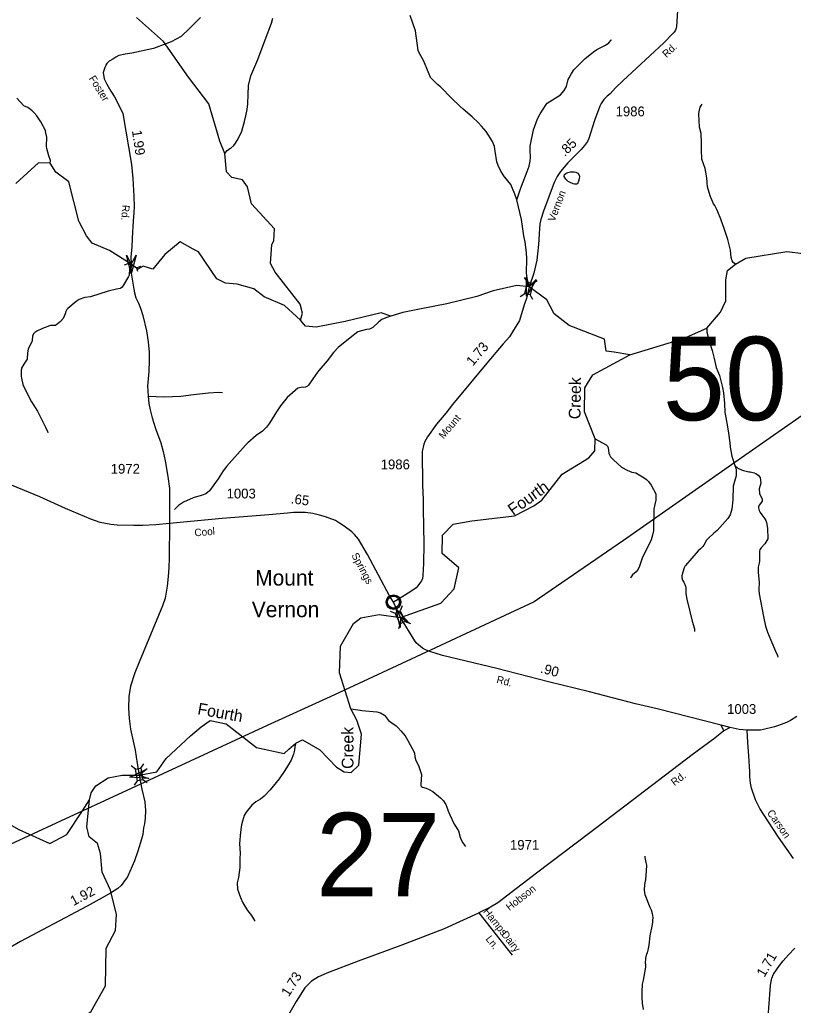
# Model space of a CAD drawing. Extents: x 1473865 to 1648260, y 639067 to 773536.
# Drawn here: x 1506875 to 1516748, y 740571 to 753147 of the extents above; entities that cross this region are included whole.
import ezdxf

# ---------------------------------------------------------------- set-up
doc = ezdxf.new("R2010")
doc.units = 0
for name, color, linetype in [('Exist Civil Demographics Community CELL', 7, 'Continuous'), ('Exist Civil Demographics Community Label', 7, 'Continuous'), ('Exist Hydrographic Creek Single Shore', 7, 'Continuous'), ('Exist Hydrographic Creek Single Shore Label', 7, 'Continuous'), ('Exist Hydrographic Misc Water Feature', 7, 'Continuous'), ('Exist Road Non-System Type 51', 7, 'Continuous'), ('Exist Road Non-System Type 51 Label', 7, 'Continuous'), ('Exist Road Secondary Mileage Hundredths English Label', 7, 'Continuous'), ('Exist Road Secondary Structure Pipe Attributed CELL', 7, 'Continuous'), ('Exist Road Secondary Structure Pipe CELL', 7, 'Continuous'), ('Exist Road Secondary Structure Standard Bridge Attributed CELL', 7, 'Continuous'), ('Exist Road Secondary Structure Standard Bridge CELL', 7, 'Continuous'), ('Exist Road Secondary Structure Standard Bridge Number Label', 7, 'Continuous'), ('Exist Road Secondary Type 51 Attributed', 7, 'Continuous'), ('Exist Road Secondary Type 51 Label', 7, 'Continuous'), ('Exist Road Secondary Type 51 Number Label', 7, 'Continuous'), ('Exist Utilities Electrical Transmission Line', 7, 'Continuous')]:
    doc.layers.add(name, color=color, linetype=linetype)

msp = doc.modelspace()

# ---------------------------------------------------------------- linework, layer by layer
at = {"layer": 'Exist Civil Demographics Community CELL'}
msp.add_lwpolyline([(1511568, 745728), (1511569, 745733), (1511571, 745740), (1511574, 745747), (1511577, 745753), (1511580, 745759), (1511584, 745764), (1511588, 745768), (1511592, 745773), (1511598, 745777), (1511603, 745781), (1511608, 745784), (1511613, 745786), (1511619, 745789), (1511624, 745790), (1511629, 745792), (1511634, 745792), (1511638, 745793), (1511644, 745793), (1511648, 745793), (1511654, 745793), (1511659, 745792), (1511664, 745791), (1511669, 745790), (1511674, 745788), (1511681, 745785), (1511687, 745781), (1511692, 745778), (1511697, 745774), (1511701, 745771), (1511705, 745766), (1511709, 745762), (1511712, 745757), (1511715, 745752), (1511717, 745747), (1511719, 745742), (1511721, 745737), (1511722, 745732), (1511723, 745726), (1511724, 745722), (1511724, 745716), (1511724, 745710), (1511723, 745704), (1511722, 745699), (1511721, 745692), (1511719, 745687), (1511717, 745682), (1511713, 745676), (1511710, 745670), (1511707, 745665), (1511702, 745661), (1511697, 745656), (1511692, 745652), (1511687, 745648), (1511683, 745646), (1511676, 745642), (1511669, 745640), (1511663, 745638), (1511656, 745637), (1511652, 745637), (1511647, 745636), (1511642, 745636), (1511638, 745637), (1511632, 745637), (1511626, 745639), (1511621, 745640), (1511616, 745642), (1511612, 745644), (1511608, 745646), (1511601, 745650), (1511595, 745654), (1511590, 745659), (1511586, 745664), (1511583, 745668), (1511580, 745672), (1511576, 745679), (1511574, 745683), (1511572, 745687), (1511570, 745695), (1511568, 745702), (1511567, 745707), (1511567, 745713), (1511567, 745718), (1511568, 745724)], close=True, dxfattribs=at)
for centre, radius in [((1511646, 745715), 94.3), ((1511645, 745716), 76.7)]:
    msp.add_circle(centre, radius, dxfattribs=at)
at = {"layer": 'Exist Hydrographic Creek Single Shore'}
for points in [[(1510459, 749312), (1510484, 749403), (1510454, 749519), (1510135, 749925), (1510078, 750035), (1510092, 750278), (1510117, 750326), (1510127, 750477), (1509834, 750798), (1509782, 751014), (1509717, 751104), (1509584, 751132), (1509516, 751207), (1509495, 751439), (1509429, 751597), (1509290, 752072), (1509029, 752414), (1508712, 752870), (1508364, 753175)], [(1510459, 749312), (1510254, 749500), (1509996, 749610), (1509865, 749714), (1509650, 749774), (1509500, 749787), (1509391, 749839), (1509155, 750185), (1509090, 750219), (1508922, 750312), (1508729, 750151), (1508575, 749966), (1508450, 750002), (1508381, 749963), (1508299, 750029), (1508022, 750204), (1507799, 750298), (1507726, 750391), (1507628, 750577), (1507503, 751078), (1507338, 751200), (1507265, 751316), (1507115, 751319), (1506827, 751059)], [(1514662, 748872), (1515349, 749078), (1515643, 749210), (1515819, 749416), (1515888, 749562), (1515887, 749829), (1515909, 749948), (1516010, 750028), (1516142, 750103), (1516668, 750191), (1517084, 750140), (1517451, 750158), (1517749, 750331), (1517968, 750512), (1518157, 750618)], [(1514662, 748872), (1514463, 748903), (1514358, 748917), (1514338, 749072), (1513886, 749245), (1513698, 749396), (1513601, 749572), (1513376, 749737), (1513221, 749757), (1512916, 749687), (1512710, 749616), (1512326, 749521), (1511999, 749460), (1511766, 749412), (1511610, 749365), (1511489, 749406), (1511028, 749296), (1510657, 749226), (1510524, 749235), (1510459, 749312)], [(1507768, 743194), (1507787, 743280), (1507847, 743370), (1508006, 743472), (1508181, 743507), (1508400, 743505), (1508625, 743550), (1508745, 743720), (1509054, 744007), (1509192, 744126), (1509304, 744204), (1509511, 744163), (1509899, 743861), (1510251, 743783), (1510309, 743841), (1510399, 743915), (1510485, 743957), (1510706, 743831), (1510920, 743610), (1511018, 743549), (1511107, 743541), (1511205, 743635), (1511238, 744030), (1511178, 744209), (1511101, 744354), (1510957, 744811), (1510971, 745152), (1511135, 745441), (1511227, 745515), (1511461, 745559), (1511736, 745520), (1512248, 745704), (1512422, 745885), (1512478, 746154), (1512266, 746337), (1512270, 746570), (1512407, 746712), (1512646, 746752), (1513189, 746817), (1513436, 746944), (1513538, 747017), (1513800, 747347), (1514139, 747557), (1514217, 747646), (1514219, 747799), (1514082, 748142), (1514087, 748451), (1514190, 748616), (1514662, 748872)], [(1505501, 743152), (1505844, 743253), (1506169, 743207), (1506862, 742813), (1507260, 742635), (1507477, 742752), (1507667, 743039), (1507768, 743194)]]:
    msp.add_lwpolyline(points, dxfattribs=at)
at = {"layer": 'Exist Hydrographic Misc Water Feature'}
for points in [[(1509495, 751439), (1509525, 751479), (1509556, 751502), (1509568, 751508), (1509606, 751544), (1509631, 751573), (1509662, 751629), (1509708, 751724), (1509746, 751847), (1509763, 751923), (1509780, 752003), (1509786, 752074), (1509792, 752195), (1509797, 752309), (1509824, 752432), (1509915, 752639), (1510007, 752890), (1510087, 753104), (1510104, 753168)], [(1513222, 750848), (1513195, 750922), (1513144, 751043), (1513067, 751137), (1513061, 751141), (1513015, 751216), (1512980, 751286), (1512964, 751334), (1512943, 751471), (1512936, 751531), (1512909, 751595), (1512829, 751721), (1512770, 751790), (1512729, 751833), (1512648, 751908), (1512536, 752004), (1512492, 752043), (1512390, 752142), (1512246, 752289), (1512207, 752322), (1512120, 752409), (1512072, 752526), (1512028, 752626), (1511979, 752716), (1511962, 752756), (1511926, 753004), (1511858, 753202)], [(1513222, 750848), (1513237, 750902), (1513258, 750965), (1513281, 751025), (1513353, 751212), (1513376, 751280), (1513389, 751343), (1513394, 751383), (1513394, 751423), (1513390, 751447), (1513392, 751533), (1513431, 751741), (1513482, 751884), (1513517, 751947), (1513593, 752066), (1513609, 752082), (1513779, 752187), (1513824, 752246), (1513853, 752297), (1513877, 752386), (1513887, 752407), (1513916, 752463), (1513947, 752510), (1514087, 752650), (1514197, 752738), (1514240, 752767), (1514352, 752822), (1514393, 752854), (1514425, 752886), (1514430, 752894)], [(1507265, 751316), (1507268, 751353), (1507245, 751409), (1507223, 751506), (1507219, 751530), (1507221, 751650), (1507204, 751720), (1507207, 751727), (1507144, 751844), (1507092, 751920), (1507060, 751959), (1507031, 751987), (1506977, 752028), (1506928, 752049), (1506837, 752145)], [(1516010, 750028), (1515982, 750050), (1515968, 750069), (1515955, 750111), (1515949, 750207), (1515911, 750344), (1515869, 750470), (1515823, 750602), (1515785, 750694), (1515771, 750727), (1515746, 750775), (1515731, 750797), (1515688, 750900), (1515654, 751016), (1515651, 751066), (1515651, 751076), (1515644, 751129), (1515633, 751201), (1515624, 751249), (1515582, 751368), (1515576, 751488), (1515578, 751570), (1515572, 751696), (1515553, 751776), (1515544, 751945), (1515545, 751977), (1515558, 752032), (1515586, 752068)], [(1513905, 751207), (1513951, 751207), (1513975, 751203), (1513998, 751188), (1514012, 751172), (1514018, 751150), (1514017, 751118), (1514009, 751086), (1513994, 751055), (1513980, 751047), (1513956, 751047), (1513940, 751052), (1513892, 751075), (1513877, 751085), (1513847, 751113), (1513824, 751148), (1513822, 751153), (1513828, 751174), (1513844, 751187), (1513869, 751199), (1513905, 751207)], [(1513360, 749753), (1513360, 749797), (1513343, 749912), (1513346, 750099), (1513343, 750172), (1513340, 750211), (1513325, 750307), (1513309, 750388), (1513280, 750596), (1513222, 750848)], [(1508288, 750011), (1508275, 749967), (1508274, 749888), (1508265, 749871), (1508195, 749757), (1508181, 749735), (1508165, 749723), (1508159, 749719), (1508111, 749708), (1508006, 749682), (1507779, 749612), (1507706, 749603), (1507636, 749576), (1507596, 749551), (1507490, 749464), (1507478, 749451), (1507463, 749425), (1507455, 749395), (1507428, 749336), (1507395, 749298), (1507334, 749247), (1507270, 749244), (1507254, 749240), (1507166, 749208), (1507093, 749173), (1507069, 749158), (1507056, 749144), (1507038, 749112), (1507035, 749048), (1506985, 748945), (1506974, 748895), (1506971, 748817), (1506928, 748753), (1506899, 748700), (1506892, 748671), (1506892, 748630), (1506895, 748598), (1506899, 748574), (1506913, 748494), (1506931, 748454), (1507025, 748272), (1507103, 748151), (1507204, 747949), (1507229, 747892), (1507233, 747876)], [(1511610, 749365), (1511548, 749345), (1511499, 749323), (1511459, 749293), (1511382, 749220), (1511341, 749199), (1511301, 749194), (1511189, 749166), (1511091, 749087), (1510941, 748964), (1510880, 748901), (1510798, 748794), (1510692, 748670), (1510655, 748622), (1510563, 748486), (1510549, 748472), (1510524, 748458), (1510500, 748455), (1510484, 748457), (1510424, 748444), (1510290, 748326), (1510204, 748220), (1510151, 748143), (1510099, 748053), (1510064, 748000), (1510024, 747949), (1509975, 747898), (1509894, 747841), (1509788, 747750), (1509759, 747719), (1509515, 747445), (1509470, 747390), (1509406, 747287), (1509297, 747135), (1509249, 747096), (1509190, 747075), (1509088, 747046), (1508967, 746992), (1508902, 746948), (1508849, 746896)], [(1515643, 749210), (1515643, 749162), (1515681, 749033), (1515713, 748928), (1515739, 748824), (1515765, 748711), (1515805, 748607), (1515845, 748454), (1515856, 748386), (1515869, 748251), (1515875, 748137), (1515879, 748113), (1515886, 748073), (1515908, 747953), (1515923, 747873), (1515937, 747748), (1515944, 747692), (1515951, 747648), (1515966, 747576), (1516004, 747457)], [(1514219, 747799), (1514304, 747754), (1514360, 747721), (1514375, 747704), (1514387, 747685), (1514394, 747618), (1514401, 747594), (1514415, 747570), (1514452, 747529), (1514555, 747439), (1514630, 747398), (1514686, 747373), (1514738, 747364), (1514845, 747303), (1514876, 747280), (1514900, 747256), (1514933, 747209), (1514995, 747096), (1514992, 747016), (1514981, 746960), (1514970, 746901), (1514965, 746624), (1514952, 746569), (1514935, 746512), (1514881, 746394), (1514825, 746288), (1514784, 746175), (1514769, 746135), (1514744, 746103), (1514697, 746062), (1514669, 746025)], [(1516004, 747457), (1516015, 747423), (1516019, 747399), (1516018, 747327), (1516000, 747255), (1515979, 747197), (1515976, 747021), (1515962, 746901), (1515943, 746829), (1515914, 746782), (1515776, 746628), (1515735, 746597), (1515662, 746528), (1515642, 746505), (1515606, 746441), (1515594, 746425), (1515566, 746394), (1515535, 746368), (1515374, 746183), (1515370, 746177), (1515357, 746151), (1515339, 746098), (1515326, 746050), (1515325, 746026), (1515335, 745994), (1515350, 745970), (1515371, 745921), (1515375, 745897), (1515378, 745825), (1515389, 745752), (1515458, 745471), (1515486, 745374), (1515486, 745342)], [(1516004, 747457), (1516039, 747424), (1516087, 747402), (1516111, 747393), (1516183, 747380), (1516199, 747380), (1516247, 747366), (1516270, 747356), (1516302, 747334), (1516324, 747306), (1516336, 747233), (1516311, 747162), (1516318, 747101), (1516349, 747029), (1516352, 747005), (1516344, 746989), (1516314, 746951), (1516305, 746933), (1516305, 746917), (1516314, 746886), (1516326, 746861), (1516345, 746828), (1516384, 746780), (1516398, 746756), (1516406, 746732), (1516421, 746660), (1516422, 746523), (1516387, 746458), (1516338, 746408), (1516322, 746385), (1516316, 746363), (1516315, 746243), (1516313, 746211), (1516300, 746163), (1516299, 746095), (1516313, 745971), (1516307, 745867), (1516314, 745819), (1516369, 745530), (1516395, 745409), (1516418, 745333), (1516460, 745228), (1516522, 745091), (1516545, 745035), (1516551, 745011)], [(1511101, 744354), (1511219, 744337), (1511243, 744333), (1511434, 744317), (1511478, 744301), (1511532, 744272), (1511584, 744204), (1511612, 744182), (1511680, 744137), (1511703, 744116), (1511740, 744074), (1511793, 744007), (1511830, 743951), (1511914, 743791), (1511917, 743743), (1511932, 743694), (1511963, 743630), (1512005, 743517), (1511995, 743387), (1511995, 743373), (1512004, 743361), (1512018, 743355), (1512062, 743340), (1512102, 743326), (1512149, 743297), (1512244, 743217), (1512283, 743178), (1512297, 743160), (1512313, 743132), (1512341, 743065), (1512339, 743059), (1512366, 742999), (1512422, 742882), (1512475, 742797), (1512494, 742733), (1512494, 742724), (1512511, 742684), (1512531, 742644), (1512550, 742612), (1512564, 742595)], [(1510399, 743915), (1510386, 743873), (1510382, 743825), (1510369, 743777), (1510339, 743698), (1510294, 743622), (1510259, 743567), (1510187, 743462), (1510071, 743318), (1509997, 743241), (1509947, 743202), (1509890, 743167), (1509837, 743123), (1509764, 743033), (1509741, 742993), (1509731, 742961), (1509718, 742922), (1509705, 742874), (1509700, 742842), (1509691, 742778), (1509681, 742634), (1509687, 742506), (1509686, 742450), (1509685, 742396), (1509684, 742330), (1509666, 742202), (1509650, 742133), (1509653, 742052), (1509695, 741944), (1509724, 741879), (1509782, 741782), (1509833, 741717), (1509870, 741652), (1509872, 741645)], [(1507696, 740430), (1507781, 740486), (1507970, 740817), (1507979, 741300), (1508099, 741524), (1508111, 741730), (1508033, 742041), (1507929, 742269), (1507908, 742509), (1507868, 742635), (1507761, 742722), (1507730, 742848), (1507768, 743194)], [(1514835, 740518), (1514825, 740598), (1514818, 740670), (1514819, 740742), (1514825, 740841), (1514838, 740891), (1514865, 741057), (1514865, 741089), (1514861, 741105), (1514866, 741170), (1514879, 741225), (1514888, 741241), (1514896, 741273), (1514901, 741297), (1514907, 741336), (1514923, 741458), (1514950, 741600), (1514954, 741632), (1514957, 741656), (1514959, 741688), (1514956, 741720), (1514952, 741736), (1514937, 741785), (1514922, 741817), (1514858, 741982), (1514851, 742038), (1514852, 742110), (1514866, 742176), (1514875, 742288), (1514877, 742359), (1514869, 742392), (1514858, 742456), (1514859, 742472)]]:
    msp.add_lwpolyline(points, dxfattribs=at)
at = {"layer": 'Exist Road Non-System Type 51'}
for p, q in [((1515861, 744072), (1515826, 744145)), ((1512736, 741750), (1513161, 741209))]:
    msp.add_line(p, q, dxfattribs=at)
msp.add_lwpolyline([(1508516, 748344), (1508718, 748334), (1508933, 748345), (1509095, 748363), (1509284, 748388), (1509418, 748393), (1509465, 748392)], dxfattribs=at)
at = {"layer": 'Exist Road Secondary Structure Pipe Attributed CELL'}
msp.add_lwpolyline([(1508362, 750141), (1508299, 749906), (1508236, 750141), (1508299, 750028)], close=True, dxfattribs=at)
at = {"layer": 'Exist Road Secondary Structure Pipe CELL'}
for p, q in [((1508213, 750018), (1508261, 750035)), ((1508246, 750084), (1508261, 750035)), ((1508261, 750035), (1508369, 749981)), ((1508417, 749999), (1508369, 749981)), ((1508384, 749933), (1508369, 749981))]:
    msp.add_line(p, q, dxfattribs=at)
at = {"layer": 'Exist Road Secondary Structure Standard Bridge Attributed CELL'}
for points in [[(1513467, 749831), (1513345, 749620), (1513345, 749864), (1513376, 749737)], [(1511731, 745391), (1511681, 745629), (1511844, 745448), (1511736, 745520)], [(1508523, 743465), (1508280, 743482), (1508500, 743589), (1508400, 743505)]]:
    msp.add_lwpolyline(points, close=True, dxfattribs=at)
at = {"layer": 'Exist Road Secondary Structure Standard Bridge CELL'}
for p, q in [((1513355, 749800), (1513318, 749859)), ((1513422, 749785), (1513481, 749821)), ((1513262, 749616), (1513321, 749653)), ((1513426, 749579), (1513390, 749637)), ((1511604, 745599), (1511669, 745576)), ((1511757, 745670), (1511733, 745605)), ((1511733, 745439), (1511709, 745374)), ((1511796, 745468), (1511861, 745444)), ((1508353, 743585), (1508297, 743625)), ((1508421, 743596), (1508461, 743653)), ((1508339, 743379), (1508378, 743436)), ((1508504, 743408), (1508448, 743448))]:
    msp.add_line(p, q, dxfattribs=at)
for points in [[(1513321, 749653), (1513355, 749800), (1513423, 749784), (1513390, 749637)], [(1511733, 745605), (1511796, 745468), (1511732, 745438), (1511669, 745576)], [(1508378, 743436), (1508353, 743585), (1508422, 743597), (1508448, 743448)]]:
    msp.add_lwpolyline(points, close=True, dxfattribs=at)
at = {"layer": 'Exist Road Secondary Type 51 Attributed'}
for points in [[(1515293, 753603), (1515256, 753062), (1515252, 753041), (1515243, 753016), (1515226, 752990), (1515209, 752971), (1515095, 752854), (1514574, 752368), (1514479, 752277), (1514409, 752203), (1514372, 752172), (1514332, 752128), (1514297, 752079), (1514281, 752043), (1514213, 751861), (1514140, 751630), (1514120, 751594), (1514084, 751544), (1514042, 751493), (1513871, 751321), (1513776, 751210), (1513733, 751146), (1513697, 751071), (1513559, 750704), (1513526, 750599), (1513515, 750541), (1513508, 750477), (1513496, 750277), (1513476, 750081), (1513436, 749912), (1513376, 749737)], [(1509182, 753176), (1509048, 753038), (1508936, 752934), (1508807, 752866), (1508742, 752838), (1508584, 752778), (1508305, 752722), (1508223, 752708), (1508142, 752689), (1508100, 752671), (1508062, 752646), (1508019, 752618), (1507989, 752587), (1507975, 752567), (1507973, 752563), (1507960, 752538), (1507941, 752474), (1507955, 752392), (1507989, 752324), (1508039, 752234), (1508086, 752162), (1508148, 752042), (1508190, 751949), (1508300, 751300), (1508320, 751121), (1508331, 750891), (1508334, 750763), (1508331, 750687), (1508322, 750579), (1508311, 750359), (1508306, 750247), (1508294, 750120), (1508299, 750028), (1508294, 749937), (1508332, 749711), (1508341, 749662), (1508359, 749598), (1508390, 749532), (1508416, 749468), (1508445, 749371), (1508493, 749177), (1508514, 749037), (1508528, 748905), (1508529, 748799), (1508523, 748659), (1508507, 748473), (1508510, 748411), (1508516, 748344), (1508525, 748251), (1508540, 748171), (1508564, 748068), (1508610, 747929), (1508675, 747746), (1508707, 747638), (1508733, 747519), (1508765, 747320), (1508785, 747164), (1508787, 747006), (1508785, 746826), (1508788, 746718)], [(1513376, 749737), (1513343, 749591), (1513314, 749508), (1513256, 749308), (1513163, 749164), (1513125, 749101), (1513044, 749011), (1512835, 748764), (1512397, 748239), (1512312, 748128), (1512195, 747986), (1512078, 747826), (1512046, 747765), (1512035, 747732), (1512012, 747638), (1512015, 747207), (1512025, 747027), (1512025, 746905), (1512035, 746453), (1512027, 746209), (1512019, 746057), (1512014, 746018), (1512002, 745985), (1511992, 745969), (1511958, 745922), (1511933, 745898), (1511867, 745849), (1511698, 745743), (1511646, 745715)], [(1508788, 746718), (1508612, 746702), (1508446, 746693), (1508332, 746691), (1508118, 746697), (1508040, 746704), (1507904, 746730), (1507785, 746773), (1507460, 746912), (1507130, 747058), (1506697, 747239)], [(1511646, 745715), (1511595, 745796), (1511314, 746323), (1511200, 746519), (1511149, 746580), (1511115, 746612), (1511018, 746684), (1510956, 746724), (1510905, 746755), (1510777, 746804), (1510701, 746827), (1510616, 746848), (1510524, 746860), (1510370, 746861), (1510294, 746852), (1510054, 746830), (1509459, 746781), (1508788, 746718)], [(1508788, 746718), (1508783, 746278), (1508778, 746156), (1508770, 746044), (1508757, 745920), (1508730, 745766), (1508699, 745669), (1508399, 744949), (1508345, 744814), (1508288, 744643), (1508268, 744509), (1508264, 744363), (1508271, 744229), (1508289, 744095), (1508349, 743828), (1508374, 743654), (1508400, 743505)], [(1511736, 745520), (1511646, 745715)], [(1515941, 744115), (1515826, 744145), (1515011, 744353), (1514735, 744418), (1514147, 744572), (1513624, 744698), (1512966, 744869), (1512273, 745036), (1512095, 745088), (1512055, 745105), (1512015, 745127), (1511964, 745170), (1511937, 745195), (1511916, 745222), (1511736, 745520)], [(1516795, 744254), (1516711, 744203), (1516661, 744178), (1516558, 744140), (1516508, 744125), (1516369, 744089), (1516331, 744083), (1516244, 744080), (1516161, 744081)], [(1515941, 744115), (1515861, 744072), (1515745, 743980), (1515456, 743765), (1515030, 743440), (1514524, 743058), (1514151, 742770), (1513471, 742258), (1512979, 741878), (1512882, 741823), (1512736, 741750), (1512731, 741748), (1512293, 741547), (1511738, 741332), (1511194, 741135), (1510818, 740989), (1510687, 740933), (1510600, 740879), (1510515, 740794), (1510404, 740620), (1510223, 740307)], [(1516161, 744081), (1516058, 744090), (1515941, 744115)], [(1516751, 742444), (1516558, 742718), (1516368, 743011), (1516322, 743082), (1516287, 743148), (1516267, 743191), (1516215, 743341), (1516201, 743406), (1516194, 743492), (1516194, 743550), (1516182, 743753), (1516168, 743925), (1516161, 744081)], [(1508400, 743505), (1508434, 743328), (1508470, 743166), (1508480, 743055), (1508477, 742959), (1508467, 742888), (1508457, 742835), (1508446, 742749), (1508417, 742649), (1508381, 742537), (1508341, 742416), (1508311, 742345), (1508249, 742211), (1508227, 742176), (1508168, 742097), (1508127, 742059), (1508034, 742001), (1507929, 741941), (1507738, 741836), (1506884, 741384), (1506755, 741310)], [(1516827, 739089), (1516597, 739462), (1516539, 739554), (1516463, 739665), (1516446, 739705), (1516432, 739784), (1516437, 740145), (1516429, 740424), (1516453, 740765), (1516456, 740827), (1516474, 740916), (1516497, 740969), (1516573, 741078), (1516619, 741139), (1516687, 741216), (1516769, 741298)]]:
    msp.add_lwpolyline(points, dxfattribs=at)
at = {"layer": 'Exist Utilities Electrical Transmission Line'}
msp.add_lwpolyline([(1517183, 748321), (1516086, 747556), (1514580, 746503), (1513442, 745721), (1511870, 744989), (1510839, 744505), (1510032, 744142), (1508298, 743336), (1507340, 742894), (1504695, 741670)], dxfattribs=at)

# ---------------------------------------------------------------- texts
at = {"layer": 'Exist Civil Demographics Community Label'}
for s, p in [('Mount', (1509880, 745927)), ('Vernon', (1509837, 745523))]:
    msp.add_text(s, height=200, dxfattribs=at).set_placement(p)
at = {"layer": 'Exist Hydrographic Creek Single Shore Label'}
for s, rotation, p in [('Creek', 89.0859, (1514032, 748048)), ('Fourth', 35.766, (1513173, 746815)), ('Fourth', 349.8952, (1509137, 744285)), ('Creek', 90.0112, (1511135, 743587))]:
    msp.add_text(s, height=150, rotation=rotation, dxfattribs=at).set_placement(p)
at = {"layer": 'Exist Road Non-System Type 51 Label'}
for s, p in [('Hamps', (1512786, 741766)), ('Ln.', (1512816, 741415)), ('Dairy', (1513016, 741473))]:
    msp.add_text(s, height=95, rotation=308.1293, dxfattribs=at).set_placement(p)
at = {"layer": 'Exist Road Secondary Mileage Hundredths English Label'}
for s, rotation, p in [('1.99', 278.4074, (1508307, 751731)), ('.85', 45.3144, (1513833, 751394)), ('1.73', 49.7661, (1512658, 748720)), ('.65', 352.3515, (1510331, 746977)), ('.90', 345.4243, (1513513, 744817)), ('1.92', 27.903, (1507561, 741836)), ('1.71', 59.5964, (1516379, 740920)), ('1.73', 57.4782, (1510308, 740671))]:
    msp.add_text(s, height=125, rotation=rotation, dxfattribs=at).set_placement(p)
at = {"layer": 'Exist Road Secondary Structure Standard Bridge Number Label'}
for s, p in [('50', (1515083, 748036)), ('27', (1510656, 741960))]:
    msp.add_text(s, height=1066.3, dxfattribs=at).set_placement(p)
at = {"layer": 'Exist Road Secondary Type 51 Label'}
for s, rotation, p in [('Rd.', 43.0242, (1515130, 752657)), ('Foster', 301.9212, (1507754, 752399)), ('Vernon', 69.3899, (1513702, 750563)), ('Rd.', 266.0586, (1508184, 750787)), ('Mount', 49.7661, (1512285, 747791)), ('Cool', 4.634, (1509109, 746554)), ('Springs', 298.1066, (1511106, 746314)), ('Rd.', 345.4243, (1512954, 744687)), ('Rd.', 37.3921, (1515232, 743365)), ('Carson', 305.0643, (1516408, 743026)), ('Hobson', 37.6636, (1513126, 741772))]:
    msp.add_text(s, height=95, rotation=rotation, dxfattribs=at).set_placement(p)
at = {"layer": 'Exist Road Secondary Type 51 Number Label'}
for s, p in [('1986', (1514481, 751915)), ('1972', (1508037, 747354)), ('1986', (1511483, 747410)), ('1003', (1509516, 747038)), ('1003', (1515904, 744289)), ('1971', (1513133, 742555))]:
    msp.add_text(s, height=125, dxfattribs=at).set_placement(p)

doc.saveas('drawing.dxf')
